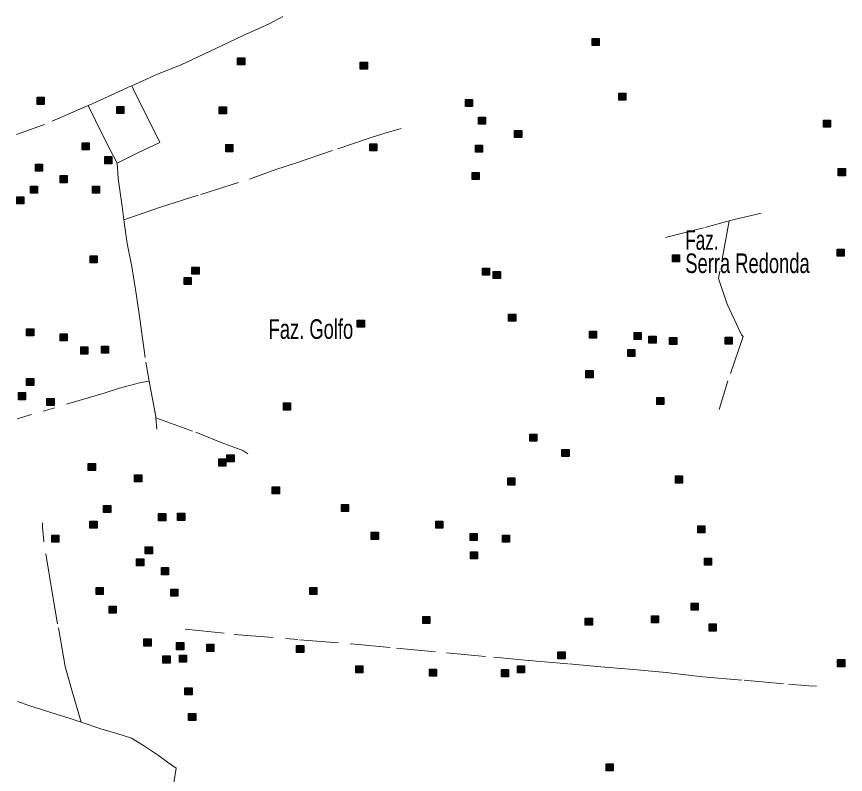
# Model space of a CAD drawing. Extents: x 445.6 to 500, y 8618.1 to 8673.4.
# Drawn here: x 445.61 to 452.38, y 8644.26 to 8650.45 of the extents above; entities that cross this region are included whole.
import ezdxf

# ---------------------------------------------------------------- set-up
doc = ezdxf.new("R2010")
doc.units = 0
doc.header["$LTSCALE"] = 0.064
doc.linetypes.add('DOT_DASHED', pattern=[7.7, 5, -1.2, 0.3, -1.2])
doc.layers.add('2', color=7, linetype='Continuous', lineweight=25)
doc.layers.add('22', color=7, linetype='DOT_DASHED', lineweight=13)
doc.layers.add('61', color=7, linetype='Continuous')

msp = doc.modelspace()

# ---------------------------------------------------------------- hatches: boundary and pattern name
at = {"layer": '2'}
for points in [[(450.3126, 8650.2717), (450.3706, 8650.2717), (450.3706, 8650.2137), (450.3126, 8650.2137)], [(447.417, 8650.1125), (447.475, 8650.1125), (447.475, 8650.0545), (447.417, 8650.0545)], [(448.4184, 8650.078), (448.4764, 8650.078), (448.4764, 8650.02), (448.4184, 8650.02)], [(445.7788, 8649.7904), (445.8368, 8649.7904), (445.8368, 8649.7324), (445.7788, 8649.7324)], [(450.5302, 8649.8241), (450.5882, 8649.8241), (450.5882, 8649.7661), (450.5302, 8649.7661)], [(449.2782, 8649.7732), (449.3362, 8649.7732), (449.3362, 8649.7152), (449.2782, 8649.7152)], [(446.4307, 8649.7158), (446.4887, 8649.7158), (446.4887, 8649.6578), (446.4307, 8649.6578)], [(447.2666, 8649.7121), (447.3246, 8649.7121), (447.3246, 8649.6541), (447.2666, 8649.6541)], [(449.3829, 8649.6275), (449.4409, 8649.6275), (449.4409, 8649.5695), (449.3829, 8649.5695)], [(452.2014, 8649.6043), (452.2594, 8649.6043), (452.2594, 8649.5463), (452.2014, 8649.5463)], [(449.679, 8649.5191), (449.737, 8649.5191), (449.737, 8649.4611), (449.679, 8649.4611)], [(446.1469, 8649.4177), (446.2049, 8649.4177), (446.2049, 8649.3597), (446.1469, 8649.3597)], [(447.3206, 8649.4038), (447.3786, 8649.4038), (447.3786, 8649.3458), (447.3206, 8649.3458)], [(448.4961, 8649.4106), (448.5541, 8649.4106), (448.5541, 8649.3526), (448.4961, 8649.3526)], [(449.3593, 8649.4005), (449.4173, 8649.4005), (449.4173, 8649.3425), (449.3593, 8649.3425)], [(446.3327, 8649.3059), (446.3907, 8649.3059), (446.3907, 8649.2479), (446.3327, 8649.2479)], [(445.7652, 8649.2449), (445.8232, 8649.2449), (445.8232, 8649.1869), (445.7652, 8649.1869)], [(452.323, 8649.2079), (452.381, 8649.2079), (452.381, 8649.1499), (452.323, 8649.1499)], [(445.9679, 8649.15), (446.0259, 8649.15), (446.0259, 8649.092), (445.9679, 8649.092)], [(449.3323, 8649.1769), (449.3903, 8649.1769), (449.3903, 8649.1189), (449.3323, 8649.1189)], [(445.7247, 8649.0653), (445.7827, 8649.0653), (445.7827, 8649.0073), (445.7247, 8649.0073)], [(446.2314, 8649.0653), (446.2894, 8649.0653), (446.2894, 8649.0073), (446.2314, 8649.0073)], [(445.6132, 8648.9772), (445.6712, 8648.9772), (445.6712, 8648.9192), (445.6132, 8648.9192)], [(450.9685, 8648.5028), (451.0265, 8648.5028), (451.0265, 8648.4448), (450.9685, 8648.4448)], [(452.3128, 8648.5506), (452.3708, 8648.5506), (452.3708, 8648.4926), (452.3128, 8648.4926)], [(446.2129, 8648.4945), (446.2709, 8648.4945), (446.2709, 8648.4365), (446.2129, 8648.4365)], [(447.0439, 8648.4031), (447.1019, 8648.4031), (447.1019, 8648.3451), (447.0439, 8648.3451)], [(449.4167, 8648.3942), (449.4747, 8648.3942), (449.4747, 8648.3362), (449.4167, 8648.3362)], [(449.5045, 8648.3671), (449.5625, 8648.3671), (449.5625, 8648.3091), (449.5045, 8648.3091)], [(446.9797, 8648.3184), (447.0377, 8648.3184), (447.0377, 8648.2604), (446.9797, 8648.2604)], [(448.3938, 8647.9707), (448.4518, 8647.9707), (448.4518, 8647.9127), (448.3938, 8647.9127)], [(449.6302, 8648.0181), (449.6882, 8648.0181), (449.6882, 8647.9601), (449.6302, 8647.9601)], [(445.6938, 8647.8996), (445.7518, 8647.8996), (445.7518, 8647.8416), (445.6938, 8647.8416)], [(445.9674, 8647.8589), (446.0254, 8647.8589), (446.0254, 8647.8009), (445.9674, 8647.8009)], [(450.29, 8647.8793), (450.348, 8647.8793), (450.348, 8647.8213), (450.29, 8647.8213)], [(450.6548, 8647.8691), (450.7128, 8647.8691), (450.7128, 8647.8111), (450.6548, 8647.8111)], [(450.7764, 8647.8386), (450.8344, 8647.8386), (450.8344, 8647.7806), (450.7764, 8647.7806)], [(450.9453, 8647.8284), (451.0033, 8647.8284), (451.0033, 8647.7704), (450.9453, 8647.7704)], [(451.3979, 8647.8318), (451.4559, 8647.8318), (451.4559, 8647.7738), (451.3979, 8647.7738)], [(446.1363, 8647.7505), (446.1943, 8647.7505), (446.1943, 8647.6925), (446.1363, 8647.6925)], [(446.3052, 8647.7573), (446.3632, 8647.7573), (446.3632, 8647.6993), (446.3052, 8647.6993)], [(450.6041, 8647.7302), (450.6621, 8647.7302), (450.6621, 8647.6722), (450.6041, 8647.6722)], [(450.2617, 8647.5574), (450.3197, 8647.5574), (450.3197, 8647.4994), (450.2617, 8647.4994)], [(445.6938, 8647.493), (445.7518, 8647.493), (445.7518, 8647.435), (445.6938, 8647.435)], [(445.6262, 8647.3778), (445.6842, 8647.3778), (445.6842, 8647.3198), (445.6262, 8647.3198)], [(445.8593, 8647.3304), (445.9173, 8647.3304), (445.9173, 8647.2724), (445.8593, 8647.2724)], [(447.7914, 8647.2931), (447.8494, 8647.2931), (447.8494, 8647.2351), (447.7914, 8647.2351)], [(450.8406, 8647.3372), (450.8986, 8647.3372), (450.8986, 8647.2792), (450.8406, 8647.2792)], [(449.8023, 8647.039), (449.8603, 8647.039), (449.8603, 8646.981), (449.8023, 8646.981)], [(450.0658, 8646.9137), (450.1238, 8646.9137), (450.1238, 8646.8557), (450.0658, 8646.8557)], [(447.2622, 8646.8357), (447.3202, 8646.8357), (447.3202, 8646.7777), (447.2622, 8646.7777)], [(447.3298, 8646.8696), (447.3878, 8646.8696), (447.3878, 8646.8116), (447.3298, 8646.8116)], [(446.1971, 8646.7985), (446.2551, 8646.7985), (446.2551, 8646.7405), (446.1971, 8646.7405)], [(446.5754, 8646.707), (446.6334, 8646.707), (446.6334, 8646.649), (446.5754, 8646.649)], [(449.6233, 8646.6799), (449.6813, 8646.6799), (449.6813, 8646.6219), (449.6233, 8646.6219)], [(450.9926, 8646.6968), (451.0506, 8646.6968), (451.0506, 8646.6388), (450.9926, 8646.6388)], [(447.7002, 8646.6087), (447.7582, 8646.6087), (447.7582, 8646.5507), (447.7002, 8646.5507)], [(446.3221, 8646.4563), (446.3801, 8646.4563), (446.3801, 8646.3983), (446.3221, 8646.3983)], [(448.2654, 8646.4631), (448.3234, 8646.4631), (448.3234, 8646.4051), (448.2654, 8646.4051)], [(446.7713, 8646.3885), (446.8293, 8646.3885), (446.8293, 8646.3305), (446.7713, 8646.3305)], [(446.9267, 8646.3919), (446.9847, 8646.3919), (446.9847, 8646.3339), (446.9267, 8646.3339)], [(446.2106, 8646.3275), (446.2686, 8646.3275), (446.2686, 8646.2695), (446.2106, 8646.2695)], [(449.0356, 8646.3275), (449.0936, 8646.3275), (449.0936, 8646.2695), (449.0356, 8646.2695)], [(451.175, 8646.2903), (451.233, 8646.2903), (451.233, 8646.2323), (451.175, 8646.2323)], [(445.8998, 8646.2123), (445.9578, 8646.2123), (445.9578, 8646.1543), (445.8998, 8646.1543)], [(448.5086, 8646.2361), (448.5666, 8646.2361), (448.5666, 8646.1781), (448.5086, 8646.1781)], [(449.3159, 8646.2259), (449.3739, 8646.2259), (449.3739, 8646.1679), (449.3159, 8646.1679)], [(449.5794, 8646.2123), (449.6374, 8646.2123), (449.6374, 8646.1543), (449.5794, 8646.1543)], [(446.6626, 8646.1178), (446.7206, 8646.1178), (446.7206, 8646.0598), (446.6626, 8646.0598)], [(449.3193, 8646.0768), (449.3773, 8646.0768), (449.3773, 8646.0188), (449.3193, 8646.0188)], [(446.5916, 8646.0198), (446.6496, 8646.0198), (446.6496, 8645.9618), (446.5916, 8645.9618)], [(451.229, 8646.026), (451.287, 8646.026), (451.287, 8645.968), (451.229, 8645.968)], [(446.7937, 8645.9478), (446.8517, 8645.9478), (446.8517, 8645.8898), (446.7937, 8645.8898)], [(446.2602, 8645.7861), (446.3182, 8645.7861), (446.3182, 8645.7281), (446.2602, 8645.7281)], [(446.8714, 8645.7716), (446.9294, 8645.7716), (446.9294, 8645.7136), (446.8714, 8645.7136)], [(448.0064, 8645.7851), (448.0644, 8645.7851), (448.0644, 8645.7271), (448.0064, 8645.7271)], [(446.3681, 8645.6327), (446.4261, 8645.6327), (446.4261, 8645.5747), (446.3681, 8645.5747)], [(451.1198, 8645.6574), (451.1778, 8645.6574), (451.1778, 8645.5994), (451.1198, 8645.5994)], [(448.9298, 8645.548), (448.9878, 8645.548), (448.9878, 8645.49), (448.9298, 8645.49)], [(450.2563, 8645.5345), (450.3143, 8645.5345), (450.3143, 8645.4765), (450.2563, 8645.4765)], [(450.7968, 8645.5548), (450.8548, 8645.5548), (450.8548, 8645.4968), (450.7968, 8645.4968)], [(451.2672, 8645.487), (451.3252, 8645.487), (451.3252, 8645.429), (451.2672, 8645.429)], [(446.6519, 8645.365), (446.7099, 8645.365), (446.7099, 8645.307), (446.6519, 8645.307)], [(446.9187, 8645.3345), (446.9767, 8645.3345), (446.9767, 8645.2765), (446.9187, 8645.2765)], [(447.1653, 8645.321), (447.2233, 8645.321), (447.2233, 8645.263), (447.1653, 8645.263)], [(447.8983, 8645.3108), (447.9563, 8645.3108), (447.9563, 8645.2528), (447.8983, 8645.2528)], [(450.0334, 8645.2601), (450.0914, 8645.2601), (450.0914, 8645.2021), (450.0334, 8645.2021)], [(446.8072, 8645.2261), (446.8652, 8645.2261), (446.8652, 8645.1681), (446.8072, 8645.1681)], [(446.9423, 8645.2329), (447.0003, 8645.2329), (447.0003, 8645.1749), (446.9423, 8645.1749)], [(452.3173, 8645.1958), (452.3753, 8645.1958), (452.3753, 8645.1378), (452.3173, 8645.1378)], [(448.3813, 8645.1448), (448.4393, 8645.1448), (448.4393, 8645.0868), (448.3813, 8645.0868)], [(448.9838, 8645.1177), (449.0418, 8645.1177), (449.0418, 8645.0597), (448.9838, 8645.0597)], [(449.7024, 8645.1449), (449.7604, 8645.1449), (449.7604, 8645.0869), (449.7024, 8645.0869)], [(449.5707, 8645.1144), (449.6287, 8645.1144), (449.6287, 8645.0564), (449.5707, 8645.0564)], [(446.9863, 8644.9652), (447.0443, 8644.9652), (447.0443, 8644.9072), (446.9863, 8644.9072)], [(447.0167, 8644.7552), (447.0747, 8644.7552), (447.0747, 8644.6972), (447.0167, 8644.6972)], [(450.4269, 8644.3444), (450.4849, 8644.3444), (450.4849, 8644.2864), (450.4269, 8644.2864)]]:
    msp.add_hatch(color=256, dxfattribs=at).paths.add_polyline_path(points)

# ---------------------------------------------------------------- linework, layer by layer
for points in [[(450.3126, 8650.2717), (450.3706, 8650.2717), (450.3706, 8650.2137), (450.3126, 8650.2137)], [(447.417, 8650.1125), (447.475, 8650.1125), (447.475, 8650.0545), (447.417, 8650.0545)], [(448.4184, 8650.078), (448.4764, 8650.078), (448.4764, 8650.02), (448.4184, 8650.02)], [(445.7788, 8649.7904), (445.8368, 8649.7904), (445.8368, 8649.7324), (445.7788, 8649.7324)], [(450.5302, 8649.8241), (450.5882, 8649.8241), (450.5882, 8649.7661), (450.5302, 8649.7661)], [(449.2782, 8649.7732), (449.3362, 8649.7732), (449.3362, 8649.7152), (449.2782, 8649.7152)], [(446.4307, 8649.7158), (446.4887, 8649.7158), (446.4887, 8649.6578), (446.4307, 8649.6578)], [(447.2666, 8649.7121), (447.3246, 8649.7121), (447.3246, 8649.6541), (447.2666, 8649.6541)], [(449.3829, 8649.6275), (449.4409, 8649.6275), (449.4409, 8649.5695), (449.3829, 8649.5695)], [(452.2014, 8649.6043), (452.2594, 8649.6043), (452.2594, 8649.5463), (452.2014, 8649.5463)], [(449.679, 8649.5191), (449.737, 8649.5191), (449.737, 8649.4611), (449.679, 8649.4611)], [(446.1469, 8649.4177), (446.2049, 8649.4177), (446.2049, 8649.3597), (446.1469, 8649.3597)], [(447.3206, 8649.4038), (447.3786, 8649.4038), (447.3786, 8649.3458), (447.3206, 8649.3458)], [(448.4961, 8649.4106), (448.5541, 8649.4106), (448.5541, 8649.3526), (448.4961, 8649.3526)], [(449.3593, 8649.4005), (449.4173, 8649.4005), (449.4173, 8649.3425), (449.3593, 8649.3425)], [(446.3327, 8649.3059), (446.3907, 8649.3059), (446.3907, 8649.2479), (446.3327, 8649.2479)], [(445.7652, 8649.2449), (445.8232, 8649.2449), (445.8232, 8649.1869), (445.7652, 8649.1869)], [(452.323, 8649.2079), (452.381, 8649.2079), (452.381, 8649.1499), (452.323, 8649.1499)], [(445.9679, 8649.15), (446.0259, 8649.15), (446.0259, 8649.092), (445.9679, 8649.092)], [(449.3323, 8649.1769), (449.3903, 8649.1769), (449.3903, 8649.1189), (449.3323, 8649.1189)], [(445.7247, 8649.0653), (445.7827, 8649.0653), (445.7827, 8649.0073), (445.7247, 8649.0073)], [(446.2314, 8649.0653), (446.2894, 8649.0653), (446.2894, 8649.0073), (446.2314, 8649.0073)], [(445.6132, 8648.9772), (445.6712, 8648.9772), (445.6712, 8648.9192), (445.6132, 8648.9192)], [(450.9685, 8648.5028), (451.0265, 8648.5028), (451.0265, 8648.4448), (450.9685, 8648.4448)], [(452.3128, 8648.5506), (452.3708, 8648.5506), (452.3708, 8648.4926), (452.3128, 8648.4926)], [(446.2129, 8648.4945), (446.2709, 8648.4945), (446.2709, 8648.4365), (446.2129, 8648.4365)], [(447.0439, 8648.4031), (447.1019, 8648.4031), (447.1019, 8648.3451), (447.0439, 8648.3451)], [(449.4167, 8648.3942), (449.4747, 8648.3942), (449.4747, 8648.3362), (449.4167, 8648.3362)], [(449.5045, 8648.3671), (449.5625, 8648.3671), (449.5625, 8648.3091), (449.5045, 8648.3091)], [(446.9797, 8648.3184), (447.0377, 8648.3184), (447.0377, 8648.2604), (446.9797, 8648.2604)], [(448.3938, 8647.9707), (448.4518, 8647.9707), (448.4518, 8647.9127), (448.3938, 8647.9127)], [(449.6302, 8648.0181), (449.6882, 8648.0181), (449.6882, 8647.9601), (449.6302, 8647.9601)], [(445.6938, 8647.8996), (445.7518, 8647.8996), (445.7518, 8647.8416), (445.6938, 8647.8416)], [(445.9674, 8647.8589), (446.0254, 8647.8589), (446.0254, 8647.8009), (445.9674, 8647.8009)], [(450.29, 8647.8793), (450.348, 8647.8793), (450.348, 8647.8213), (450.29, 8647.8213)], [(450.6548, 8647.8691), (450.7128, 8647.8691), (450.7128, 8647.8111), (450.6548, 8647.8111)], [(450.7764, 8647.8386), (450.8344, 8647.8386), (450.8344, 8647.7806), (450.7764, 8647.7806)], [(450.9453, 8647.8284), (451.0033, 8647.8284), (451.0033, 8647.7704), (450.9453, 8647.7704)], [(451.3979, 8647.8318), (451.4559, 8647.8318), (451.4559, 8647.7738), (451.3979, 8647.7738)], [(446.1363, 8647.7505), (446.1943, 8647.7505), (446.1943, 8647.6925), (446.1363, 8647.6925)], [(446.3052, 8647.7573), (446.3632, 8647.7573), (446.3632, 8647.6993), (446.3052, 8647.6993)], [(450.6041, 8647.7302), (450.6621, 8647.7302), (450.6621, 8647.6722), (450.6041, 8647.6722)], [(450.2617, 8647.5574), (450.3197, 8647.5574), (450.3197, 8647.4994), (450.2617, 8647.4994)], [(445.6938, 8647.493), (445.7518, 8647.493), (445.7518, 8647.435), (445.6938, 8647.435)], [(445.6262, 8647.3778), (445.6842, 8647.3778), (445.6842, 8647.3198), (445.6262, 8647.3198)], [(445.8593, 8647.3304), (445.9173, 8647.3304), (445.9173, 8647.2724), (445.8593, 8647.2724)], [(447.7914, 8647.2931), (447.8494, 8647.2931), (447.8494, 8647.2351), (447.7914, 8647.2351)], [(450.8406, 8647.3372), (450.8986, 8647.3372), (450.8986, 8647.2792), (450.8406, 8647.2792)], [(449.8023, 8647.039), (449.8603, 8647.039), (449.8603, 8646.981), (449.8023, 8646.981)], [(450.0658, 8646.9137), (450.1238, 8646.9137), (450.1238, 8646.8557), (450.0658, 8646.8557)], [(447.2622, 8646.8357), (447.3202, 8646.8357), (447.3202, 8646.7777), (447.2622, 8646.7777)], [(447.3298, 8646.8696), (447.3878, 8646.8696), (447.3878, 8646.8116), (447.3298, 8646.8116)], [(446.1971, 8646.7985), (446.2551, 8646.7985), (446.2551, 8646.7405), (446.1971, 8646.7405)], [(446.5754, 8646.707), (446.6334, 8646.707), (446.6334, 8646.649), (446.5754, 8646.649)], [(449.6233, 8646.6799), (449.6813, 8646.6799), (449.6813, 8646.6219), (449.6233, 8646.6219)], [(450.9926, 8646.6968), (451.0506, 8646.6968), (451.0506, 8646.6388), (450.9926, 8646.6388)], [(447.7002, 8646.6087), (447.7582, 8646.6087), (447.7582, 8646.5507), (447.7002, 8646.5507)], [(446.3221, 8646.4563), (446.3801, 8646.4563), (446.3801, 8646.3983), (446.3221, 8646.3983)], [(448.2654, 8646.4631), (448.3234, 8646.4631), (448.3234, 8646.4051), (448.2654, 8646.4051)], [(446.7713, 8646.3885), (446.8293, 8646.3885), (446.8293, 8646.3305), (446.7713, 8646.3305)], [(446.9267, 8646.3919), (446.9847, 8646.3919), (446.9847, 8646.3339), (446.9267, 8646.3339)], [(446.2106, 8646.3275), (446.2686, 8646.3275), (446.2686, 8646.2695), (446.2106, 8646.2695)], [(449.0356, 8646.3275), (449.0936, 8646.3275), (449.0936, 8646.2695), (449.0356, 8646.2695)], [(451.175, 8646.2903), (451.233, 8646.2903), (451.233, 8646.2323), (451.175, 8646.2323)], [(445.8998, 8646.2123), (445.9578, 8646.2123), (445.9578, 8646.1543), (445.8998, 8646.1543)], [(448.5086, 8646.2361), (448.5666, 8646.2361), (448.5666, 8646.1781), (448.5086, 8646.1781)], [(449.3159, 8646.2259), (449.3739, 8646.2259), (449.3739, 8646.1679), (449.3159, 8646.1679)], [(449.5794, 8646.2123), (449.6374, 8646.2123), (449.6374, 8646.1543), (449.5794, 8646.1543)], [(446.6626, 8646.1178), (446.7206, 8646.1178), (446.7206, 8646.0598), (446.6626, 8646.0598)], [(449.3193, 8646.0768), (449.3773, 8646.0768), (449.3773, 8646.0188), (449.3193, 8646.0188)], [(446.5916, 8646.0198), (446.6496, 8646.0198), (446.6496, 8645.9618), (446.5916, 8645.9618)], [(451.229, 8646.026), (451.287, 8646.026), (451.287, 8645.968), (451.229, 8645.968)], [(446.7937, 8645.9478), (446.8517, 8645.9478), (446.8517, 8645.8898), (446.7937, 8645.8898)], [(446.2602, 8645.7861), (446.3182, 8645.7861), (446.3182, 8645.7281), (446.2602, 8645.7281)], [(446.8714, 8645.7716), (446.9294, 8645.7716), (446.9294, 8645.7136), (446.8714, 8645.7136)], [(448.0064, 8645.7851), (448.0644, 8645.7851), (448.0644, 8645.7271), (448.0064, 8645.7271)], [(446.3681, 8645.6327), (446.4261, 8645.6327), (446.4261, 8645.5747), (446.3681, 8645.5747)], [(451.1198, 8645.6574), (451.1778, 8645.6574), (451.1778, 8645.5994), (451.1198, 8645.5994)], [(448.9298, 8645.548), (448.9878, 8645.548), (448.9878, 8645.49), (448.9298, 8645.49)], [(450.2563, 8645.5345), (450.3143, 8645.5345), (450.3143, 8645.4765), (450.2563, 8645.4765)], [(450.7968, 8645.5548), (450.8548, 8645.5548), (450.8548, 8645.4968), (450.7968, 8645.4968)], [(451.2672, 8645.487), (451.3252, 8645.487), (451.3252, 8645.429), (451.2672, 8645.429)], [(446.6519, 8645.365), (446.7099, 8645.365), (446.7099, 8645.307), (446.6519, 8645.307)], [(446.9187, 8645.3345), (446.9767, 8645.3345), (446.9767, 8645.2765), (446.9187, 8645.2765)], [(447.1653, 8645.321), (447.2233, 8645.321), (447.2233, 8645.263), (447.1653, 8645.263)], [(447.8983, 8645.3108), (447.9563, 8645.3108), (447.9563, 8645.2528), (447.8983, 8645.2528)], [(450.0334, 8645.2601), (450.0914, 8645.2601), (450.0914, 8645.2021), (450.0334, 8645.2021)], [(446.8072, 8645.2261), (446.8652, 8645.2261), (446.8652, 8645.1681), (446.8072, 8645.1681)], [(446.9423, 8645.2329), (447.0003, 8645.2329), (447.0003, 8645.1749), (446.9423, 8645.1749)], [(452.3173, 8645.1958), (452.3753, 8645.1958), (452.3753, 8645.1378), (452.3173, 8645.1378)], [(448.3813, 8645.1448), (448.4393, 8645.1448), (448.4393, 8645.0868), (448.3813, 8645.0868)], [(448.9838, 8645.1177), (449.0418, 8645.1177), (449.0418, 8645.0597), (448.9838, 8645.0597)], [(449.7024, 8645.1449), (449.7604, 8645.1449), (449.7604, 8645.0869), (449.7024, 8645.0869)], [(449.5707, 8645.1144), (449.6287, 8645.1144), (449.6287, 8645.0564), (449.5707, 8645.0564)], [(446.9863, 8644.9652), (447.0443, 8644.9652), (447.0443, 8644.9072), (446.9863, 8644.9072)], [(447.0167, 8644.7552), (447.0747, 8644.7552), (447.0747, 8644.6972), (447.0167, 8644.6972)], [(450.4269, 8644.3444), (450.4849, 8644.3444), (450.4849, 8644.2864), (450.4269, 8644.2864)]]:
    msp.add_lwpolyline(points, close=True, dxfattribs=at)
at = {"layer": '22'}
for points in [[(446.5514, 8649.8852), (446.7621, 8649.9782), (446.9545, 8650.0566), (447.2398, 8650.1893), (447.4626, 8650.2955), (447.6752, 8650.3916), (447.7866, 8650.4498)], [(446.1963, 8649.7241), (446.2278, 8649.7379), (446.5215, 8649.872), (446.5514, 8649.8852)], [(446.4341, 8649.2512), (446.6018, 8649.3365), (446.7817, 8649.4218), (446.6902, 8649.6075), (446.5744, 8649.8359), (446.5514, 8649.8852)], [(446.1963, 8649.7241), (445.8405, 8649.5685), (445.6114, 8649.4866)], [(446.1963, 8649.7241), (446.2573, 8649.6014), (446.3457, 8649.4187), (446.4341, 8649.2512)], [(446.4884, 8648.7879), (446.7882, 8648.8938), (447.1175, 8648.9973), (447.5138, 8649.1221), (447.7302, 8649.2013), (447.8888, 8649.2531), (448.2349, 8649.3699), (448.5001, 8649.4582), (448.6098, 8649.4947), (448.7531, 8649.5343)], [(446.4341, 8649.2512), (446.4403, 8649.1276), (446.4739, 8648.8992), (446.4884, 8648.7879)], [(451.4316, 8648.7817), (451.4717, 8648.7928), (451.6481, 8648.8327), (451.6934, 8648.8445)], [(446.4884, 8648.7879), (446.5135, 8648.5948), (446.5531, 8648.409), (446.5898, 8648.1694), (446.6173, 8647.9806), (446.666, 8647.6274), (446.6951, 8647.471)], [(450.9118, 8648.6444), (451.2321, 8648.7264), (451.4316, 8648.7817)], [(451.4316, 8648.7817), (451.344, 8648.3097), (451.4153, 8648.1013), (451.5322, 8647.8499), (451.5468, 8647.8354), (451.4203, 8647.4739), (451.3491, 8647.2401)], [(446.6951, 8647.471), (446.6895, 8647.4703), (446.6164, 8647.4582), (446.4517, 8647.4125), (446.3267, 8647.3729), (445.6156, 8647.1634)], [(446.6951, 8647.471), (446.7088, 8647.3972), (446.7484, 8647.181), (446.7491, 8647.1725), (446.7573, 8647.0776)], [(446.7491, 8647.1725), (447.0746, 8647.0532), (447.2697, 8646.974), (447.4587, 8646.904), (447.4998, 8646.8776)], [(446.1394, 8644.6844), (446.0672, 8644.9264), (446.0081, 8645.1407), (445.9465, 8645.4895), (445.9021, 8645.7432), (445.833, 8646.1636), (445.8231, 8646.2794), (445.8229, 8646.3124)], [(446.9892, 8645.4435), (447.3894, 8645.4024), (447.9211, 8645.3589), (448.3453, 8645.324), (448.7135, 8645.2892), (449.1232, 8645.2515), (449.5096, 8645.2167), (449.7944, 8645.1877), (450.1215, 8645.1614), (450.383, 8645.1382), (450.6503, 8645.115), (450.9176, 8645.0918), (451.2153, 8645.0566), (451.5553, 8645.0276), (451.9156, 8644.9957), (452.0826, 8644.9808), (452.1436, 8644.9779)], [(446.1394, 8644.6844), (446.0574, 8644.7121), (445.9341, 8644.749), (445.7121, 8644.8204), (445.6504, 8644.8426), (445.6199, 8644.855)], [(446.1394, 8644.6844), (446.3003, 8644.6299), (446.431, 8644.5929), (446.5494, 8644.5535), (446.6481, 8644.4944), (446.7714, 8644.4131), (446.8454, 8644.3589), (446.9144, 8644.3096), (446.9041, 8644.2418), (446.8671, 8644.0102), (446.838, 8643.9864), (446.7636, 8643.9265), (446.5015, 8643.7033), (446.356, 8643.5678), (446.1562, 8643.3856), (445.9564, 8643.2254), (445.7961, 8643.0776), (445.6234, 8642.9717)]]:
    msp.add_lwpolyline(points, dxfattribs=at)

# ---------------------------------------------------------------- texts
at = {"layer": '61'}
for s, width, p in [('Faz.', 0.65, (451.0734, 8648.5445)), ('Serra Redonda', 0.7, (451.0734, 8648.3545)), ('Faz. Golfo', 0.7, (447.6698, 8647.8168))]:
    msp.add_text(s, height=0.16, dxfattribs=dict(at, width=width)).set_placement(p)

doc.saveas('drawing.dxf')
